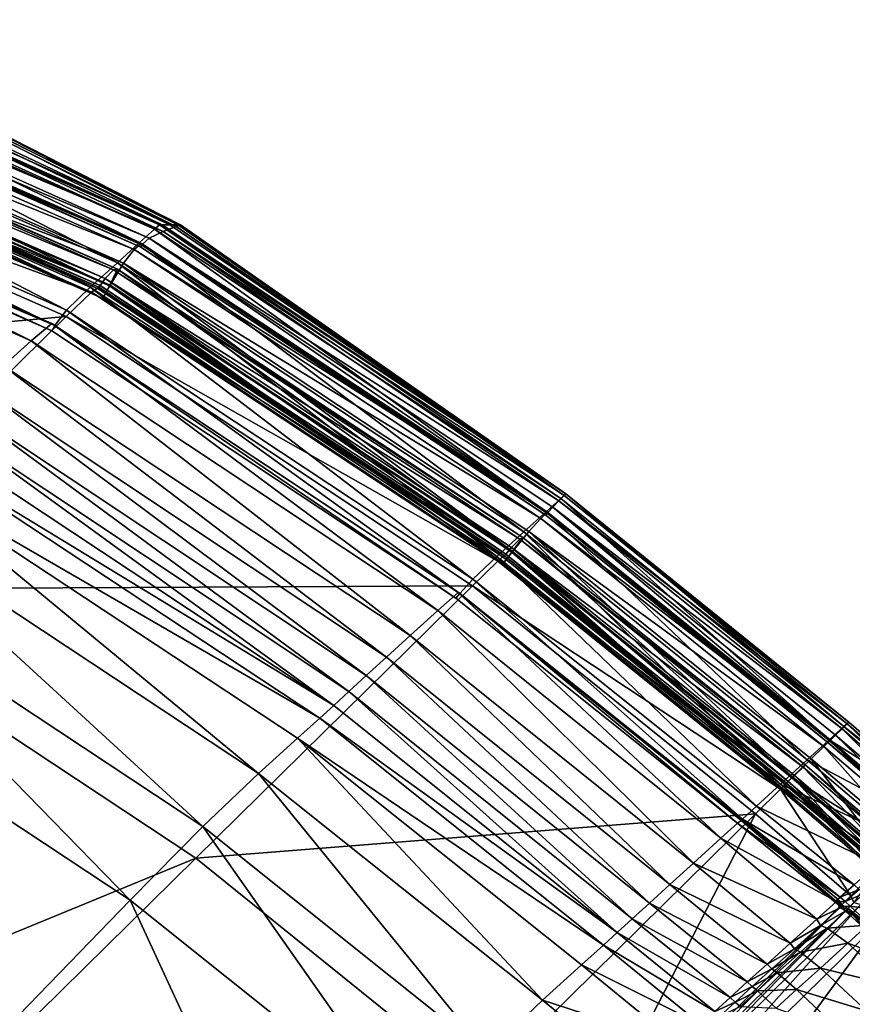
# Model space of a CAD drawing. Header units: millimetres. Extents: x 2387 to 13955, y -4964 to 364.
# Tile 678 of 1056: x 7080 to 7103, y -2790 to -2762. Entities that reach past the tile are written whole.
import ezdxf

# ---------------------------------------------------------------- set-up
doc = ezdxf.new("R2010")
doc.units = ezdxf.units.MM
doc.header["$MEASUREMENT"] = 0
doc.layers.add('Predefinito', color=7, linetype='Continuous', true_color=0x000000)

msp = doc.modelspace()

# ---------------------------------------------------------------- linework, layer by layer
at = {"layer": 'Predefinito'}
for points in [[(7071.16, -2762.568, 1211.825), (7070.749, -2762.934, 1220.217), (7083.589, -2768.589, 1220.217)], [(7071.297, -2762.446, 1193.993), (7071.16, -2762.568, 1211.825), (7083.997, -2768.22, 1211.827)], [(7083.589, -2768.589, 1220.217), (7083.997, -2768.22, 1211.827), (7071.16, -2762.568, 1211.825)], [(7071.239, -2762.816, 798.432), (7072.27, -2762.633, 803.576), (7084.233, -2768.284, 803.576)], [(7083.997, -2768.22, 1211.827), (7084.133, -2768.097, 1194.003), (7071.297, -2762.446, 1193.993)], [(7071.588, -2762.446, 1167.406), (7071.297, -2762.446, 1193.993), (7084.133, -2768.097, 1194.003)], [(7084.133, -2768.097, 1194.003), (7084.206, -2768.097, 1167.421), (7071.588, -2762.446, 1167.406)], [(7072.46, -2762.446, 1132.747), (7071.588, -2762.446, 1167.406), (7084.206, -2768.097, 1167.421)], [(7072.27, -2762.633, 803.576), (7073.285, -2762.492, 817.379), (7084.594, -2768.143, 817.375)], [(7084.594, -2768.143, 817.375), (7084.233, -2768.284, 803.576), (7072.27, -2762.633, 803.576)], [(7084.206, -2768.097, 1167.421), (7084.424, -2768.097, 1132.757), (7072.46, -2762.446, 1132.747)], [(7073.332, -2762.446, 1088.111), (7072.46, -2762.446, 1132.747), (7084.424, -2768.097, 1132.757)], [(7073.285, -2762.492, 817.379), (7073.623, -2762.446, 845.181), (7084.715, -2768.097, 845.165)], [(7084.715, -2768.097, 845.165), (7084.594, -2768.143, 817.375), (7073.285, -2762.492, 817.379)], [(7073.623, -2762.446, 1031.593), (7073.332, -2762.446, 1088.111), (7084.642, -2768.097, 1088.114)], [(7084.424, -2768.097, 1132.757), (7084.642, -2768.097, 1088.114), (7073.332, -2762.446, 1088.111)], [(7073.623, -2762.446, 845.181), (7073.623, -2762.446, 882.426), (7084.715, -2768.097, 882.403)], [(7084.715, -2768.097, 882.403), (7084.715, -2768.097, 845.165), (7073.623, -2762.446, 845.181)], [(7073.623, -2762.446, 924.558), (7073.623, -2762.446, 973.604), (7084.715, -2768.097, 973.6)], [(7084.715, -2768.097, 973.6), (7084.715, -2768.097, 924.542), (7073.623, -2762.446, 924.558)], [(7073.623, -2762.446, 882.426), (7073.623, -2762.446, 924.558), (7084.715, -2768.097, 924.542)], [(7084.715, -2768.097, 924.542), (7084.715, -2768.097, 882.403), (7073.623, -2762.446, 882.426)], [(7084.642, -2768.097, 1088.114), (7084.715, -2768.097, 1031.593), (7073.623, -2762.446, 1031.593)], [(7073.623, -2762.446, 973.604), (7073.623, -2762.446, 1031.593), (7084.715, -2768.097, 1031.593)], [(7084.715, -2768.097, 1031.593), (7084.715, -2768.097, 973.6), (7073.623, -2762.446, 973.604)], [(7070.749, -2762.934, 1220.217), (7070.133, -2763.484, 1223.246), (7082.976, -2769.144, 1223.246)], [(7082.976, -2769.144, 1223.246), (7083.589, -2768.589, 1220.217), (7070.749, -2762.934, 1220.217)], [(7070.852, -2762.988, 796.602), (7071.239, -2762.816, 798.432), (7083.851, -2768.464, 798.432)], [(7084.233, -2768.284, 803.576), (7083.851, -2768.464, 798.432), (7071.239, -2762.816, 798.432)], [(7070.332, -2763.519, 790.482), (7070.605, -2763.126, 792.864), (7083.441, -2768.777, 792.864)], [(7070.605, -2763.126, 792.864), (7070.796, -2762.965, 795.293), (7083.627, -2768.613, 795.293)], [(7083.627, -2768.613, 795.293), (7083.441, -2768.777, 792.864), (7070.605, -2763.126, 792.864)], [(7070.796, -2762.965, 795.293), (7070.831, -2763.009, 796.233), (7083.644, -2768.649, 796.234)], [(7083.644, -2768.649, 796.234), (7083.627, -2768.613, 795.293), (7070.796, -2762.965, 795.293)], [(7070.815, -2763.077, 796.424), (7070.852, -2762.988, 796.602), (7083.665, -2768.628, 796.602)], [(7070.831, -2763.009, 796.233), (7070.815, -2763.077, 796.424), (7083.617, -2768.712, 796.424)], [(7083.665, -2768.628, 796.602), (7083.617, -2768.712, 796.424), (7070.815, -2763.077, 796.424)], [(7083.617, -2768.712, 796.424), (7083.644, -2768.649, 796.234), (7070.831, -2763.009, 796.233)], [(7083.851, -2768.464, 798.432), (7083.665, -2768.628, 796.602), (7070.852, -2762.988, 796.602)], [(7070.133, -2763.484, 1223.246), (7069.379, -2764.156, 1224.99), (7082.228, -2769.821, 1224.99)], [(7082.228, -2769.821, 1224.99), (7082.976, -2769.144, 1223.246), (7070.133, -2763.484, 1223.246)], [(7069.811, -2763.934, 783.682), (7070.031, -2763.691, 786.101), (7082.867, -2769.342, 786.101)], [(7070.031, -2763.691, 786.101), (7070.166, -2763.682, 788.529), (7082.975, -2769.32, 788.53)], [(7082.975, -2769.32, 788.53), (7082.867, -2769.342, 786.101), (7070.031, -2763.691, 786.101)], [(7070.166, -2763.682, 788.529), (7070.033, -2764.184, 789.468), (7082.761, -2769.783, 789.471)], [(7070.051, -2764.167, 789.678), (7070.332, -2763.519, 790.482), (7083.141, -2769.157, 790.482)], [(7082.761, -2769.783, 789.471), (7082.975, -2769.32, 788.53), (7070.166, -2763.682, 788.529)], [(7083.441, -2768.777, 792.864), (7083.141, -2769.157, 790.482), (7070.332, -2763.519, 790.482)], [(7069.689, -2764.133, 782.77), (7069.811, -2763.934, 783.682), (7082.641, -2769.582, 783.682)], [(7082.867, -2769.342, 786.101), (7082.641, -2769.582, 783.682), (7069.811, -2763.934, 783.682)], [(7068.726, -2764.976, 775.523), (7069.433, -2764.306, 780.58), (7082.263, -2769.955, 780.581)], [(7069.379, -2764.156, 1224.99), (7068.733, -2764.791, 1225.735), (7081.574, -2770.453, 1225.733)], [(7081.574, -2770.453, 1225.733), (7082.228, -2769.821, 1224.99), (7069.379, -2764.156, 1224.99)], [(7069.433, -2764.306, 780.58), (7069.647, -2764.174, 782.404), (7082.46, -2769.814, 782.405)], [(7082.46, -2769.814, 782.405), (7082.263, -2769.955, 780.581), (7069.433, -2764.306, 780.58)], [(7069.641, -2764.231, 782.6), (7069.689, -2764.133, 782.77), (7082.502, -2769.773, 782.771)], [(7069.647, -2764.174, 782.404), (7069.641, -2764.231, 782.6), (7082.443, -2769.866, 782.601)], [(7082.502, -2769.773, 782.771), (7082.443, -2769.866, 782.601), (7069.641, -2764.231, 782.6)], [(7082.443, -2769.866, 782.601), (7082.46, -2769.814, 782.405), (7069.647, -2764.174, 782.404)], [(7082.641, -2769.582, 783.682), (7082.502, -2769.773, 782.771), (7069.689, -2764.133, 782.77)], [(7069.904, -2764.559, 789.618), (7070.051, -2764.167, 789.678), (7082.779, -2769.766, 789.68)], [(7070.033, -2764.184, 789.468), (7069.904, -2764.559, 789.618), (7082.577, -2770.132, 789.622)], [(7082.577, -2770.132, 789.622), (7082.761, -2769.783, 789.471), (7070.033, -2764.184, 789.468)], [(7083.141, -2769.157, 790.482), (7082.779, -2769.766, 789.68), (7070.051, -2764.167, 789.678)], [(7082.779, -2769.766, 789.68), (7082.577, -2770.132, 789.622), (7069.904, -2764.559, 789.618)], [(7068.733, -2764.791, 1225.735), (7068.438, -2765.227, 1225.767), (7081.247, -2770.87, 1225.76)], [(7081.247, -2770.87, 1225.76), (7081.574, -2770.453, 1225.733), (7068.733, -2764.791, 1225.735)], [(7061.093, -2772.488, 730.324), (7068.726, -2764.976, 775.523), (7081.562, -2770.627, 775.523)], [(7082.263, -2769.955, 780.581), (7081.562, -2770.627, 775.523), (7068.726, -2764.976, 775.523)], [(7068.322, -2765.157, 1226.285), (7067.735, -2765.623, 1227.193), (7080.594, -2771.299, 1227.193)], [(7080.594, -2771.299, 1227.193), (7081.166, -2770.823, 1226.284), (7068.322, -2765.157, 1226.285)], [(7068.438, -2765.227, 1225.767), (7068.322, -2765.157, 1226.285), (7081.166, -2770.823, 1226.284)], [(7068.438, -2765.227, 1225.767), (7068.378, -2765.395, 1225.604), (7081.165, -2771.025, 1225.594)], [(7068.378, -2765.395, 1225.604), (7068.438, -2765.227, 1225.767), (7081.247, -2770.87, 1225.76)], [(7081.247, -2770.87, 1225.76), (7081.165, -2771.025, 1225.594), (7068.378, -2765.395, 1225.604)], [(7081.165, -2771.025, 1225.594), (7081.247, -2770.87, 1225.76), (7068.438, -2765.227, 1225.767)], [(7081.166, -2770.823, 1226.284), (7081.247, -2770.87, 1225.76), (7068.438, -2765.227, 1225.767)], [(7079.835, -2771.987, 1228.058), (7080.594, -2771.299, 1227.193), (7067.735, -2765.623, 1227.193)], [(7084.133, -2768.097, 1194.003), (7083.997, -2768.22, 1211.827), (7095.205, -2775.639, 1211.831)], [(7084.206, -2768.097, 1167.421), (7084.133, -2768.097, 1194.003), (7095.341, -2775.516, 1194.017)], [(7095.205, -2775.639, 1211.831), (7095.341, -2775.516, 1194.017), (7084.133, -2768.097, 1194.003)], [(7095.341, -2775.516, 1194.017), (7095.341, -2775.516, 1167.442), (7084.206, -2768.097, 1167.421)], [(7084.424, -2768.097, 1132.757), (7084.206, -2768.097, 1167.421), (7095.341, -2775.516, 1167.442)], [(7084.642, -2768.097, 1088.114), (7084.424, -2768.097, 1132.757), (7095.341, -2775.516, 1132.771)], [(7095.341, -2775.516, 1167.442), (7095.341, -2775.516, 1132.771), (7084.424, -2768.097, 1132.757)], [(7084.594, -2768.143, 817.375), (7084.715, -2768.097, 845.165), (7095.341, -2775.516, 845.144)], [(7084.715, -2768.097, 1031.593), (7084.642, -2768.097, 1088.114), (7095.341, -2775.516, 1088.117)], [(7095.341, -2775.516, 1132.771), (7095.341, -2775.516, 1088.117), (7084.642, -2768.097, 1088.114)], [(7095.341, -2775.516, 882.37), (7095.341, -2775.516, 845.144), (7084.715, -2768.097, 845.165)], [(7084.715, -2768.097, 845.165), (7084.715, -2768.097, 882.403), (7095.341, -2775.516, 882.37)], [(7095.341, -2775.516, 924.521), (7095.341, -2775.516, 882.37), (7084.715, -2768.097, 882.403)], [(7084.715, -2768.097, 882.403), (7084.715, -2768.097, 924.542), (7095.341, -2775.516, 924.521)], [(7095.341, -2775.516, 973.594), (7095.341, -2775.516, 924.521), (7084.715, -2768.097, 924.542)], [(7084.715, -2768.097, 924.542), (7084.715, -2768.097, 973.6), (7095.341, -2775.516, 973.594)], [(7095.341, -2775.516, 1031.593), (7095.341, -2775.516, 973.594), (7084.715, -2768.097, 973.6)], [(7084.715, -2768.097, 973.6), (7084.715, -2768.097, 1031.593), (7095.341, -2775.516, 1031.593)], [(7095.341, -2775.516, 1088.117), (7095.341, -2775.516, 1031.593), (7084.715, -2768.097, 1031.593)], [(7083.997, -2768.22, 1211.827), (7083.589, -2768.589, 1220.217), (7094.798, -2776.01, 1220.217)], [(7083.851, -2768.464, 798.432), (7084.233, -2768.284, 803.576), (7095.15, -2775.703, 803.576)], [(7094.798, -2776.01, 1220.217), (7095.205, -2775.639, 1211.831), (7083.997, -2768.22, 1211.827)], [(7084.233, -2768.284, 803.576), (7084.594, -2768.143, 817.375), (7095.294, -2775.562, 817.369)], [(7095.294, -2775.562, 817.369), (7095.15, -2775.703, 803.576), (7084.233, -2768.284, 803.576)], [(7095.341, -2775.516, 845.144), (7095.294, -2775.562, 817.369), (7084.594, -2768.143, 817.375)], [(7083.589, -2768.589, 1220.217), (7082.976, -2769.144, 1223.246), (7094.186, -2776.565, 1223.246)], [(7083.441, -2768.777, 792.864), (7083.627, -2768.613, 795.293), (7094.828, -2776.027, 795.293)], [(7094.186, -2776.565, 1223.246), (7094.798, -2776.01, 1220.217), (7083.589, -2768.589, 1220.217)], [(7094.788, -2776.105, 796.425), (7083.617, -2768.712, 796.424), (7083.665, -2768.628, 796.602)], [(7083.644, -2768.649, 796.234), (7083.617, -2768.712, 796.424), (7094.788, -2776.105, 796.425)], [(7094.828, -2776.051, 796.234), (7094.828, -2776.027, 795.293), (7083.627, -2768.613, 795.293)], [(7083.627, -2768.613, 795.293), (7083.644, -2768.649, 796.234), (7094.828, -2776.051, 796.234)], [(7094.788, -2776.105, 796.425), (7094.828, -2776.051, 796.234), (7083.644, -2768.649, 796.234)], [(7094.848, -2776.03, 796.603), (7083.665, -2768.628, 796.602), (7083.851, -2768.464, 798.432)], [(7083.665, -2768.628, 796.602), (7094.848, -2776.03, 796.603), (7094.788, -2776.105, 796.425)], [(7095.15, -2775.703, 803.576), (7094.979, -2775.878, 798.432), (7083.851, -2768.464, 798.432)], [(7083.851, -2768.464, 798.432), (7094.979, -2775.878, 798.432), (7094.848, -2776.03, 796.603)], [(7083.141, -2769.157, 790.482), (7083.441, -2768.777, 792.864), (7094.649, -2776.196, 792.864)], [(7094.828, -2776.027, 795.293), (7094.649, -2776.196, 792.864), (7083.441, -2768.777, 792.864)], [(7082.976, -2769.144, 1223.246), (7082.228, -2769.821, 1224.99), (7093.439, -2777.244, 1224.99)], [(7093.871, -2777.105, 789.682), (7082.779, -2769.766, 789.68), (7083.141, -2769.157, 790.482)], [(7093.439, -2777.244, 1224.99), (7094.186, -2776.565, 1223.246), (7082.976, -2769.144, 1223.246)], [(7094.649, -2776.196, 792.864), (7094.319, -2776.556, 790.483), (7083.141, -2769.157, 790.482)], [(7083.141, -2769.157, 790.482), (7094.319, -2776.556, 790.483), (7093.871, -2777.105, 789.682)], [(7082.641, -2769.582, 783.682), (7082.867, -2769.342, 786.101), (7094.075, -2776.761, 786.101)], [(7082.975, -2769.32, 788.53), (7082.761, -2769.783, 789.471), (7093.853, -2777.122, 789.473)], [(7082.867, -2769.342, 786.101), (7082.975, -2769.32, 788.53), (7094.154, -2776.719, 788.53)], [(7094.154, -2776.719, 788.53), (7094.075, -2776.761, 786.101), (7082.867, -2769.342, 786.101)], [(7093.853, -2777.122, 789.473), (7094.154, -2776.719, 788.53), (7082.975, -2769.32, 788.53)], [(7093.685, -2777.175, 782.772), (7082.502, -2769.773, 782.771), (7082.641, -2769.582, 783.682)], [(7094.075, -2776.761, 786.101), (7093.843, -2776.997, 783.683), (7082.641, -2769.582, 783.682)], [(7082.641, -2769.582, 783.682), (7093.843, -2776.997, 783.683), (7093.685, -2777.175, 782.772)], [(7081.562, -2770.627, 775.523), (7082.263, -2769.955, 780.581), (7093.465, -2777.369, 780.581)], [(7082.228, -2769.821, 1224.99), (7081.574, -2770.453, 1225.733), (7092.775, -2777.868, 1225.732)], [(7092.775, -2777.868, 1225.732), (7093.439, -2777.244, 1224.99), (7082.228, -2769.821, 1224.99)], [(7082.263, -2769.955, 780.581), (7082.46, -2769.814, 782.405), (7093.644, -2777.216, 782.406)], [(7093.644, -2777.216, 782.406), (7093.465, -2777.369, 780.581), (7082.263, -2769.955, 780.581)], [(7093.614, -2777.259, 782.602), (7082.443, -2769.866, 782.601), (7082.502, -2769.773, 782.771)], [(7082.46, -2769.814, 782.405), (7082.443, -2769.866, 782.601), (7093.614, -2777.259, 782.602)], [(7093.614, -2777.259, 782.602), (7093.644, -2777.216, 782.406), (7082.46, -2769.814, 782.405)], [(7082.502, -2769.773, 782.771), (7093.685, -2777.175, 782.772), (7093.614, -2777.259, 782.602)], [(7093.613, -2777.432, 789.625), (7082.577, -2770.132, 789.622), (7082.779, -2769.766, 789.68)], [(7082.761, -2769.783, 789.471), (7082.577, -2770.132, 789.622), (7093.613, -2777.432, 789.625)], [(7093.613, -2777.432, 789.625), (7093.853, -2777.122, 789.473), (7082.761, -2769.783, 789.471)], [(7082.779, -2769.766, 789.68), (7093.871, -2777.105, 789.682), (7093.613, -2777.432, 789.625)], [(7081.574, -2770.453, 1225.733), (7081.247, -2770.87, 1225.76), (7092.413, -2778.257, 1225.755)], [(7092.413, -2778.257, 1225.755), (7092.775, -2777.868, 1225.732), (7081.574, -2770.453, 1225.733)], [(7081.562, -2770.627, 775.523), (7073.929, -2778.139, 730.325), (7061.093, -2772.488, 730.324)], [(7073.929, -2778.139, 730.325), (7081.562, -2770.627, 775.523), (7092.77, -2778.046, 775.523)], [(7081.166, -2770.823, 1226.284), (7080.594, -2771.299, 1227.193), (7091.809, -2778.726, 1227.193)], [(7091.809, -2778.726, 1227.193), (7092.367, -2778.238, 1226.282), (7081.166, -2770.823, 1226.284)], [(7092.413, -2778.257, 1225.755), (7081.247, -2770.87, 1225.76), (7081.166, -2770.823, 1226.284)], [(7081.166, -2770.823, 1226.284), (7092.367, -2778.238, 1226.282), (7092.413, -2778.257, 1225.755)], [(7093.465, -2777.369, 780.581), (7092.77, -2778.046, 775.523), (7081.562, -2770.627, 775.523)], [(7081.247, -2770.87, 1225.76), (7081.165, -2771.025, 1225.594), (7092.308, -2778.393, 1225.586)], [(7092.308, -2778.393, 1225.586), (7081.165, -2771.025, 1225.594), (7081.247, -2770.87, 1225.76)], [(7092.308, -2778.393, 1225.586), (7092.413, -2778.257, 1225.755), (7081.247, -2770.87, 1225.76)], [(7081.247, -2770.87, 1225.76), (7092.413, -2778.257, 1225.755), (7092.308, -2778.393, 1225.586)], [(7080.594, -2771.299, 1227.193), (7079.835, -2771.987, 1228.058), (7091.047, -2779.419, 1228.059)], [(7091.047, -2779.419, 1228.059), (7091.809, -2778.726, 1227.193), (7080.594, -2771.299, 1227.193)], [(7079.835, -2771.987, 1228.058), (7079.19, -2772.57, 1228.453), (7090.391, -2780.014, 1228.457)], [(7090.391, -2780.014, 1228.457), (7091.047, -2779.419, 1228.059), (7079.835, -2771.987, 1228.058)], [(7079.19, -2772.57, 1228.453), (7078.639, -2773.075, 1228.544), (7089.832, -2780.525, 1228.55)], [(7089.832, -2780.525, 1228.55), (7090.391, -2780.014, 1228.457), (7079.19, -2772.57, 1228.453)], [(7078.639, -2773.075, 1228.544), (7078.161, -2773.524, 1228.499), (7089.358, -2780.965, 1228.503)], [(7089.358, -2780.965, 1228.503), (7089.832, -2780.525, 1228.55), (7078.639, -2773.075, 1228.544)], [(7078.161, -2773.524, 1228.499), (7077.73, -2773.925, 1228.5), (7088.941, -2781.35, 1228.5)], [(7088.941, -2781.35, 1228.5), (7089.358, -2780.965, 1228.503), (7078.161, -2773.524, 1228.499)], [(7088.941, -2781.35, 1228.5), (7077.73, -2773.925, 1228.5), (7077.321, -2774.284, 1228.726)], [(7088.553, -2781.698, 1228.721), (7077.321, -2774.284, 1228.726), (7076.699, -2774.83, 1229.217)], [(7077.321, -2774.284, 1228.726), (7088.553, -2781.698, 1228.721), (7088.941, -2781.35, 1228.5)], [(7076.699, -2774.83, 1229.217), (7075.629, -2775.794, 1230.015), (7086.869, -2783.218, 1230.011)], [(7086.869, -2783.218, 1230.011), (7087.944, -2782.244, 1229.211), (7076.699, -2774.83, 1229.217)], [(7076.699, -2774.83, 1229.217), (7087.944, -2782.244, 1229.211), (7088.553, -2781.698, 1228.721)], [(7095.205, -2775.639, 1211.831), (7094.798, -2776.01, 1220.217), (7102.602, -2782.296, 1220.204)], [(7094.979, -2775.878, 798.432), (7095.15, -2775.703, 803.576), (7102.955, -2781.991, 803.586)], [(7095.15, -2775.703, 803.576), (7095.294, -2775.562, 817.369), (7103.097, -2781.851, 817.368)], [(7103.097, -2781.851, 817.368), (7102.955, -2781.991, 803.586), (7095.15, -2775.703, 803.576)], [(7095.341, -2775.516, 1194.017), (7095.205, -2775.639, 1211.831), (7103.009, -2781.928, 1211.828)], [(7102.602, -2782.296, 1220.204), (7103.009, -2781.928, 1211.828), (7095.205, -2775.639, 1211.831)], [(7095.294, -2775.562, 817.369), (7095.341, -2775.516, 845.144), (7103.144, -2781.805, 845.126)], [(7103.144, -2781.805, 845.126), (7103.097, -2781.851, 817.368), (7095.294, -2775.562, 817.369)], [(7095.341, -2775.516, 845.144), (7095.341, -2775.516, 882.37), (7103.144, -2781.805, 882.343)], [(7103.144, -2781.805, 882.343), (7103.144, -2781.805, 845.126), (7095.341, -2775.516, 845.144)], [(7103.009, -2781.928, 1211.828), (7103.144, -2781.805, 1194.027), (7095.341, -2775.516, 1194.017)], [(7095.341, -2775.516, 1167.442), (7095.341, -2775.516, 1194.017), (7103.144, -2781.805, 1194.027)], [(7103.144, -2781.805, 1194.027), (7103.144, -2781.805, 1167.459), (7095.341, -2775.516, 1167.442)], [(7095.341, -2775.516, 924.521), (7095.341, -2775.516, 973.594), (7103.144, -2781.805, 973.59)], [(7103.144, -2781.805, 973.59), (7103.144, -2781.805, 924.502), (7095.341, -2775.516, 924.521)], [(7095.341, -2775.516, 882.37), (7095.341, -2775.516, 924.521), (7103.144, -2781.805, 924.502)], [(7103.144, -2781.805, 924.502), (7103.144, -2781.805, 882.343), (7095.341, -2775.516, 882.37)], [(7095.341, -2775.516, 1031.593), (7095.341, -2775.516, 1088.117), (7103.144, -2781.805, 1088.12)], [(7103.144, -2781.805, 1088.12), (7103.144, -2781.805, 1031.593), (7095.341, -2775.516, 1031.593)], [(7095.341, -2775.516, 973.594), (7095.341, -2775.516, 1031.593), (7103.144, -2781.805, 1031.593)], [(7103.144, -2781.805, 1031.593), (7103.144, -2781.805, 973.59), (7095.341, -2775.516, 973.594)], [(7095.341, -2775.516, 1132.771), (7095.341, -2775.516, 1167.442), (7103.144, -2781.805, 1167.459)], [(7103.144, -2781.805, 1167.459), (7103.144, -2781.805, 1132.783), (7095.341, -2775.516, 1132.771)], [(7095.341, -2775.516, 1088.117), (7095.341, -2775.516, 1132.771), (7103.144, -2781.805, 1132.783)], [(7103.144, -2781.805, 1132.783), (7103.144, -2781.805, 1088.12), (7095.341, -2775.516, 1088.117)], [(7075.629, -2775.794, 1230.015), (7074.092, -2777.253, 1230.877), (7085.329, -2784.687, 1230.876)], [(7085.329, -2784.687, 1230.876), (7086.869, -2783.218, 1230.011), (7075.629, -2775.794, 1230.015)], [(7102.633, -2782.303, 796.614), (7094.848, -2776.03, 796.603), (7094.979, -2775.878, 798.432)], [(7102.955, -2781.991, 803.586), (7102.779, -2782.162, 798.446), (7094.979, -2775.878, 798.432)], [(7094.979, -2775.878, 798.432), (7102.779, -2782.162, 798.446), (7102.633, -2782.303, 796.614)], [(7094.798, -2776.01, 1220.217), (7094.186, -2776.565, 1223.246), (7101.995, -2782.847, 1223.224)], [(7094.319, -2776.556, 790.483), (7094.649, -2776.196, 792.864), (7102.456, -2782.479, 792.875)], [(7094.649, -2776.196, 792.864), (7094.828, -2776.027, 795.293), (7102.628, -2782.31, 795.289)], [(7102.628, -2782.31, 795.289), (7102.456, -2782.479, 792.875), (7094.649, -2776.196, 792.864)], [(7102.562, -2782.372, 796.429), (7094.788, -2776.105, 796.425), (7094.848, -2776.03, 796.603)], [(7094.828, -2776.051, 796.234), (7094.788, -2776.105, 796.425), (7102.562, -2782.372, 796.429)], [(7101.995, -2782.847, 1223.224), (7102.602, -2782.296, 1220.204), (7094.798, -2776.01, 1220.217)], [(7094.828, -2776.027, 795.293), (7094.828, -2776.051, 796.234), (7102.612, -2782.324, 796.23)], [(7102.612, -2782.324, 796.23), (7102.628, -2782.31, 795.289), (7094.828, -2776.027, 795.293)], [(7102.562, -2782.372, 796.429), (7102.612, -2782.324, 796.23), (7094.828, -2776.051, 796.234)], [(7094.848, -2776.03, 796.603), (7102.633, -2782.303, 796.614), (7102.562, -2782.372, 796.429)], [(7094.186, -2776.565, 1223.246), (7093.439, -2777.244, 1224.99), (7101.257, -2783.515, 1224.958)], [(7093.843, -2776.997, 783.683), (7094.075, -2776.761, 786.101), (7101.881, -2783.044, 786.099)], [(7094.154, -2776.719, 788.53), (7093.853, -2777.122, 789.473), (7101.57, -2783.339, 789.465)], [(7101.59, -2783.318, 789.703), (7093.871, -2777.105, 789.682), (7094.319, -2776.556, 790.483)], [(7094.075, -2776.761, 786.101), (7094.154, -2776.719, 788.53), (7101.939, -2782.985, 788.516)], [(7101.939, -2782.985, 788.516), (7101.881, -2783.044, 786.099), (7094.075, -2776.761, 786.101)], [(7101.57, -2783.339, 789.465), (7101.939, -2782.985, 788.516), (7094.154, -2776.719, 788.53)], [(7101.257, -2783.515, 1224.958), (7101.995, -2782.847, 1223.224), (7094.186, -2776.565, 1223.246)], [(7102.456, -2782.479, 792.875), (7102.107, -2782.818, 790.507), (7094.319, -2776.556, 790.483)], [(7094.319, -2776.556, 790.483), (7102.107, -2782.818, 790.507), (7101.59, -2783.318, 789.703)], [(7101.471, -2783.447, 782.786), (7093.685, -2777.175, 782.772), (7093.843, -2776.997, 783.683)], [(7101.881, -2783.044, 786.099), (7101.644, -2783.278, 783.696), (7093.843, -2776.997, 783.683)], [(7093.843, -2776.997, 783.683), (7101.644, -2783.278, 783.696), (7101.471, -2783.447, 782.786)], [(7074.092, -2777.253, 1230.877), (7072.074, -2779.283, 1231.561), (7083.324, -2786.716, 1231.561)], [(7083.324, -2786.716, 1231.561), (7085.329, -2784.687, 1230.876), (7074.092, -2777.253, 1230.877)], [(7093.439, -2777.244, 1224.99), (7092.775, -2777.868, 1225.732), (7100.594, -2784.119, 1225.695)], [(7100.594, -2784.119, 1225.695), (7101.257, -2783.515, 1224.958), (7093.439, -2777.244, 1224.99)], [(7093.465, -2777.369, 780.581), (7093.644, -2777.216, 782.406), (7101.428, -2783.489, 782.406)], [(7101.285, -2783.614, 789.632), (7093.613, -2777.432, 789.625), (7093.871, -2777.105, 789.682)], [(7093.853, -2777.122, 789.473), (7093.613, -2777.432, 789.625), (7101.285, -2783.614, 789.632)], [(7101.39, -2783.525, 782.609), (7093.614, -2777.259, 782.602), (7093.685, -2777.175, 782.772)], [(7093.644, -2777.216, 782.406), (7093.614, -2777.259, 782.602), (7101.39, -2783.525, 782.609)], [(7101.39, -2783.525, 782.609), (7101.428, -2783.489, 782.406), (7093.644, -2777.216, 782.406)], [(7093.685, -2777.175, 782.772), (7101.471, -2783.447, 782.786), (7101.39, -2783.525, 782.609)], [(7101.285, -2783.614, 789.632), (7101.57, -2783.339, 789.465), (7093.853, -2777.122, 789.473)], [(7093.871, -2777.105, 789.682), (7101.59, -2783.318, 789.703), (7101.285, -2783.614, 789.632)], [(7092.77, -2778.046, 775.523), (7093.465, -2777.369, 780.581), (7101.263, -2783.654, 780.577)], [(7101.428, -2783.489, 782.406), (7101.263, -2783.654, 780.577), (7093.465, -2777.369, 780.581)], [(7092.775, -2777.868, 1225.732), (7092.413, -2778.257, 1225.755), (7100.208, -2784.48, 1225.729)], [(7100.208, -2784.48, 1225.729), (7100.594, -2784.119, 1225.695), (7092.775, -2777.868, 1225.732)], [(7052.935, -2798.799, 608.078), (7073.929, -2778.139, 730.325), (7085.137, -2785.558, 730.325)], [(7092.77, -2778.046, 775.523), (7085.137, -2785.558, 730.325), (7073.929, -2778.139, 730.325)], [(7085.137, -2785.558, 730.325), (7092.77, -2778.046, 775.523), (7100.574, -2784.334, 775.524)], [(7101.263, -2783.654, 780.577), (7100.574, -2784.334, 775.524), (7092.77, -2778.046, 775.523)], [(7092.367, -2778.238, 1226.282), (7091.809, -2778.726, 1227.193), (7099.618, -2785.006, 1227.173)], [(7092.413, -2778.257, 1225.755), (7092.308, -2778.393, 1225.586), (7100.081, -2784.604, 1225.575)], [(7100.081, -2784.604, 1225.575), (7092.308, -2778.393, 1225.586), (7092.413, -2778.257, 1225.755)], [(7099.618, -2785.006, 1227.173), (7100.166, -2784.512, 1226.277), (7092.367, -2778.238, 1226.282)], [(7100.194, -2784.496, 1225.751), (7092.413, -2778.257, 1225.755), (7092.367, -2778.238, 1226.282)], [(7092.367, -2778.238, 1226.282), (7100.166, -2784.512, 1226.277), (7100.194, -2784.496, 1225.751)], [(7100.081, -2784.604, 1225.575), (7100.208, -2784.48, 1225.729), (7092.413, -2778.257, 1225.755)], [(7092.413, -2778.257, 1225.755), (7100.194, -2784.496, 1225.751), (7100.081, -2784.604, 1225.575)], [(7091.809, -2778.726, 1227.193), (7091.047, -2779.419, 1228.059), (7098.861, -2785.691, 1228.026)], [(7098.861, -2785.691, 1228.026), (7099.618, -2785.006, 1227.173), (7091.809, -2778.726, 1227.193)], [(7079.968, -2790.178, 1232.143), (7083.324, -2786.716, 1231.561), (7072.074, -2779.283, 1231.561)], [(7091.047, -2779.419, 1228.059), (7090.391, -2780.014, 1228.457), (7098.206, -2786.284, 1228.418)], [(7098.206, -2786.284, 1228.418), (7098.861, -2785.691, 1228.026), (7091.047, -2779.419, 1228.059)], [(7090.391, -2780.014, 1228.457), (7089.832, -2780.525, 1228.55), (7097.646, -2786.792, 1228.51)], [(7097.646, -2786.792, 1228.51), (7098.206, -2786.284, 1228.418), (7090.391, -2780.014, 1228.457)], [(7089.832, -2780.525, 1228.55), (7089.358, -2780.965, 1228.503), (7097.172, -2787.225, 1228.462)], [(7097.172, -2787.225, 1228.462), (7097.646, -2786.792, 1228.51), (7089.832, -2780.525, 1228.55)], [(7089.358, -2780.965, 1228.503), (7088.941, -2781.35, 1228.5), (7096.759, -2787.604, 1228.457)], [(7096.759, -2787.604, 1228.457), (7097.172, -2787.225, 1228.462), (7089.358, -2780.965, 1228.503)], [(7096.759, -2787.604, 1228.457), (7088.941, -2781.35, 1228.5), (7088.553, -2781.698, 1228.721)], [(7096.378, -2787.951, 1228.677), (7088.553, -2781.698, 1228.721), (7087.944, -2782.244, 1229.211)], [(7088.553, -2781.698, 1228.721), (7096.378, -2787.951, 1228.677), (7096.759, -2787.604, 1228.457)], [(7105.631, -2784.187, 1211.812), (7103.009, -2781.928, 1211.828), (7102.602, -2782.296, 1220.204)], [(7105.579, -2784.248, 803.614), (7102.955, -2781.991, 803.586), (7103.097, -2781.851, 817.368)], [(7105.765, -2784.066, 1194.024), (7103.144, -2781.805, 1194.027), (7103.009, -2781.928, 1211.828)], [(7103.009, -2781.928, 1211.828), (7105.631, -2784.187, 1211.812), (7105.765, -2784.066, 1194.024)], [(7105.718, -2784.111, 817.375), (7103.097, -2781.851, 817.368), (7103.144, -2781.805, 845.126)], [(7103.097, -2781.851, 817.368), (7105.718, -2784.111, 817.375), (7105.579, -2784.248, 803.614)], [(7105.765, -2784.066, 845.121), (7103.144, -2781.805, 845.126), (7103.144, -2781.805, 882.343)], [(7103.144, -2781.805, 882.343), (7105.765, -2784.066, 882.334), (7105.765, -2784.066, 845.121)], [(7103.144, -2781.805, 845.126), (7105.765, -2784.066, 845.121), (7105.718, -2784.111, 817.375)], [(7103.144, -2781.805, 1194.027), (7105.765, -2784.066, 1194.024), (7105.765, -2784.066, 1167.464)], [(7105.765, -2784.066, 1167.464), (7103.144, -2781.805, 1167.459), (7103.144, -2781.805, 1194.027)], [(7105.765, -2784.066, 924.496), (7103.144, -2781.805, 924.502), (7103.144, -2781.805, 973.59)], [(7103.144, -2781.805, 973.59), (7105.765, -2784.066, 973.588), (7105.765, -2784.066, 924.496)], [(7103.144, -2781.805, 924.502), (7105.765, -2784.066, 924.496), (7105.765, -2784.066, 882.334)], [(7105.765, -2784.066, 882.334), (7103.144, -2781.805, 882.343), (7103.144, -2781.805, 924.502)], [(7105.765, -2784.066, 1031.593), (7103.144, -2781.805, 1031.593), (7103.144, -2781.805, 1088.12)], [(7103.144, -2781.805, 1088.12), (7105.765, -2784.066, 1088.121), (7105.765, -2784.066, 1031.593)], [(7103.144, -2781.805, 1031.593), (7105.765, -2784.066, 1031.593), (7105.765, -2784.066, 973.588)], [(7105.765, -2784.066, 973.588), (7103.144, -2781.805, 973.59), (7103.144, -2781.805, 1031.593)], [(7105.765, -2784.066, 1132.787), (7103.144, -2781.805, 1132.783), (7103.144, -2781.805, 1167.459)], [(7103.144, -2781.805, 1167.459), (7105.765, -2784.066, 1167.464), (7105.765, -2784.066, 1132.787)], [(7103.144, -2781.805, 1132.783), (7105.765, -2784.066, 1132.787), (7105.765, -2784.066, 1088.121)], [(7105.765, -2784.066, 1088.121), (7103.144, -2781.805, 1088.12), (7103.144, -2781.805, 1132.783)], [(7105.252, -2784.555, 796.646), (7102.633, -2782.303, 796.614), (7102.779, -2782.162, 798.446)], [(7105.405, -2784.415, 798.488), (7102.779, -2782.162, 798.446), (7102.955, -2781.991, 803.586)], [(7102.779, -2782.162, 798.446), (7105.405, -2784.415, 798.488), (7105.252, -2784.555, 796.646)], [(7102.955, -2781.991, 803.586), (7105.579, -2784.248, 803.614), (7105.405, -2784.415, 798.488)], [(7087.944, -2782.244, 1229.211), (7086.869, -2783.218, 1230.011), (7094.701, -2789.474, 1229.967)], [(7094.701, -2789.474, 1229.967), (7095.776, -2788.497, 1229.166), (7087.944, -2782.244, 1229.211)], [(7087.944, -2782.244, 1229.211), (7095.776, -2788.497, 1229.166), (7096.378, -2787.951, 1228.677)], [(7105.228, -2784.552, 1220.167), (7102.602, -2782.296, 1220.204), (7101.995, -2782.847, 1223.224)], [(7104.743, -2785.049, 790.578), (7102.107, -2782.818, 790.507), (7102.456, -2782.479, 792.875)], [(7105.093, -2784.722, 792.906), (7102.456, -2782.479, 792.875), (7102.628, -2782.31, 795.289)], [(7102.456, -2782.479, 792.875), (7105.093, -2784.722, 792.906), (7104.743, -2785.049, 790.578)], [(7105.176, -2784.624, 796.439), (7102.562, -2782.372, 796.429), (7102.633, -2782.303, 796.614)], [(7105.228, -2784.579, 796.218), (7102.612, -2782.324, 796.23), (7102.562, -2782.372, 796.429)], [(7102.562, -2782.372, 796.429), (7105.176, -2784.624, 796.439), (7105.228, -2784.579, 796.218)], [(7102.602, -2782.296, 1220.204), (7105.228, -2784.552, 1220.167), (7105.631, -2784.187, 1211.812)], [(7105.253, -2784.564, 795.276), (7102.628, -2782.31, 795.289), (7102.612, -2782.324, 796.23)], [(7102.612, -2782.324, 796.23), (7105.228, -2784.579, 796.218), (7105.253, -2784.564, 795.276)], [(7102.628, -2782.31, 795.289), (7105.253, -2784.564, 795.276), (7105.093, -2784.722, 792.906)], [(7102.633, -2782.303, 796.614), (7105.252, -2784.555, 796.646), (7105.176, -2784.624, 796.439)], [(7104.634, -2785.087, 1223.16), (7101.995, -2782.847, 1223.224), (7101.257, -2783.515, 1224.958)], [(7104.565, -2785.226, 788.47), (7101.939, -2782.985, 788.516), (7101.57, -2783.339, 789.465)], [(7104.197, -2785.541, 789.76), (7101.59, -2783.318, 789.703), (7102.107, -2782.818, 790.507)], [(7104.515, -2785.291, 786.094), (7101.881, -2783.044, 786.099), (7101.939, -2782.985, 788.516)], [(7101.939, -2782.985, 788.516), (7104.565, -2785.226, 788.47), (7104.515, -2785.291, 786.094)], [(7101.995, -2782.847, 1223.224), (7104.634, -2785.087, 1223.16), (7105.228, -2784.552, 1220.167)], [(7102.107, -2782.818, 790.507), (7104.743, -2785.049, 790.578), (7104.197, -2785.541, 789.76)], [(7086.869, -2783.218, 1230.011), (7085.329, -2784.687, 1230.876), (7093.158, -2790.943, 1230.833)], [(7093.158, -2790.943, 1230.833), (7094.701, -2789.474, 1229.967), (7086.869, -2783.218, 1230.011)], [(7104.092, -2785.697, 782.828), (7101.471, -2783.447, 782.786), (7101.644, -2783.278, 783.696)], [(7104.274, -2785.527, 783.737), (7101.644, -2783.278, 783.696), (7101.881, -2783.044, 786.099)], [(7101.644, -2783.278, 783.696), (7104.274, -2785.527, 783.737), (7104.092, -2785.697, 782.828)], [(7101.881, -2783.044, 786.099), (7104.515, -2785.291, 786.094), (7104.274, -2785.527, 783.737)], [(7103.926, -2785.721, 1224.861), (7101.257, -2783.515, 1224.958), (7100.594, -2784.119, 1225.695)], [(7101.257, -2783.515, 1224.958), (7103.926, -2785.721, 1224.861), (7104.634, -2785.087, 1223.16)], [(7103.884, -2785.912, 780.565), (7101.263, -2783.654, 780.577), (7101.428, -2783.489, 782.406)], [(7103.868, -2785.834, 789.647), (7101.285, -2783.614, 789.632), (7101.59, -2783.318, 789.703)], [(7104.17, -2785.568, 789.436), (7101.57, -2783.339, 789.465), (7101.285, -2783.614, 789.632)], [(7104.004, -2785.777, 782.63), (7101.39, -2783.525, 782.609), (7101.471, -2783.447, 782.786)], [(7104.044, -2785.745, 782.404), (7101.428, -2783.489, 782.406), (7101.39, -2783.525, 782.609)], [(7101.39, -2783.525, 782.609), (7104.004, -2785.777, 782.63), (7104.044, -2785.745, 782.404)], [(7101.428, -2783.489, 782.406), (7104.044, -2785.745, 782.404), (7103.884, -2785.912, 780.565)], [(7101.471, -2783.447, 782.786), (7104.092, -2785.697, 782.828), (7104.004, -2785.777, 782.63)], [(7101.57, -2783.339, 789.465), (7104.17, -2785.568, 789.436), (7104.565, -2785.226, 788.47)], [(7101.59, -2783.318, 789.703), (7104.197, -2785.541, 789.76), (7103.868, -2785.834, 789.647)], [(7103.196, -2786.593, 775.526), (7100.574, -2784.334, 775.524), (7101.263, -2783.654, 780.577)], [(7101.263, -2783.654, 780.577), (7103.884, -2785.912, 780.565), (7103.196, -2786.593, 775.526)], [(7101.285, -2783.614, 789.632), (7103.868, -2785.834, 789.647), (7104.17, -2785.568, 789.436)], [(7103.288, -2786.29, 1225.589), (7100.594, -2784.119, 1225.695), (7100.208, -2784.48, 1225.729)], [(7100.594, -2784.119, 1225.695), (7103.288, -2786.29, 1225.589), (7103.926, -2785.721, 1224.861)], [(7100.574, -2784.334, 775.524), (7092.94, -2791.846, 730.332), (7085.137, -2785.558, 730.325)], [(7095.563, -2794.105, 730.353), (7092.94, -2791.846, 730.332), (7100.574, -2784.334, 775.524)], [(7100.574, -2784.334, 775.524), (7103.196, -2786.593, 775.526), (7095.563, -2794.105, 730.353)], [(7102.801, -2786.752, 1226.263), (7100.166, -2784.512, 1226.277), (7099.618, -2785.006, 1227.173)], [(7102.903, -2786.632, 1225.662), (7100.208, -2784.48, 1225.729), (7100.081, -2784.604, 1225.575)], [(7102.76, -2786.762, 1225.557), (7100.081, -2784.604, 1225.575), (7100.194, -2784.496, 1225.751)], [(7100.081, -2784.604, 1225.575), (7102.76, -2786.762, 1225.557), (7102.903, -2786.632, 1225.662)], [(7102.846, -2786.698, 1225.75), (7100.194, -2784.496, 1225.751), (7100.166, -2784.512, 1226.277)], [(7100.166, -2784.512, 1226.277), (7102.801, -2786.752, 1226.263), (7102.846, -2786.698, 1225.75)], [(7100.194, -2784.496, 1225.751), (7102.846, -2786.698, 1225.75), (7102.76, -2786.762, 1225.557)], [(7100.208, -2784.48, 1225.729), (7102.903, -2786.632, 1225.662), (7103.288, -2786.29, 1225.589)], [(7085.329, -2784.687, 1230.876), (7083.324, -2786.716, 1231.561), (7091.156, -2792.968, 1231.518)], [(7091.156, -2792.968, 1231.518), (7093.158, -2790.943, 1230.833), (7085.329, -2784.687, 1230.876)], [(7102.262, -2787.241, 1227.116), (7099.618, -2785.006, 1227.173), (7098.861, -2785.691, 1228.026)], [(7099.618, -2785.006, 1227.173), (7102.262, -2787.241, 1227.116), (7102.801, -2786.752, 1226.263)], [(7085.137, -2785.558, 730.325), (7064.143, -2806.218, 608.078), (7052.935, -2798.799, 608.078)], [(7064.143, -2806.218, 608.078), (7085.137, -2785.558, 730.325), (7092.94, -2791.846, 730.332)], [(7101.527, -2787.902, 1227.923), (7098.861, -2785.691, 1228.026), (7098.206, -2786.284, 1228.418)], [(7098.861, -2785.691, 1228.026), (7101.527, -2787.902, 1227.923), (7102.262, -2787.241, 1227.116)], [(7103.282, -2786.776, 775.527), (7103.196, -2786.593, 775.526), (7103.884, -2785.912, 780.565)], [(7100.891, -2788.473, 1228.295), (7098.206, -2786.284, 1228.418), (7097.646, -2786.792, 1228.51)], [(7098.206, -2786.284, 1228.418), (7100.891, -2788.473, 1228.295), (7101.527, -2787.902, 1227.923)], [(7103.424, -2786.417, 1225.518), (7103.288, -2786.29, 1225.589), (7102.903, -2786.632, 1225.662)], [(7102.903, -2786.632, 1225.662), (7103.046, -2786.751, 1225.618), (7103.424, -2786.417, 1225.518)], [(7103.568, -2786.534, 1225.589), (7103.424, -2786.417, 1225.518), (7103.046, -2786.751, 1225.618)], [(7103.046, -2786.751, 1225.618), (7103.183, -2786.876, 1225.662), (7103.568, -2786.534, 1225.589)], [(7104.087, -2787.007, 1225.695), (7103.568, -2786.534, 1225.589), (7103.183, -2786.876, 1225.662)], [(7083.324, -2786.716, 1231.561), (7079.968, -2790.178, 1232.143), (7087.808, -2796.423, 1232.1)], [(7087.808, -2796.423, 1232.1), (7091.156, -2792.968, 1231.518), (7083.324, -2786.716, 1231.561)], [(7095.649, -2794.288, 730.368), (7095.563, -2794.105, 730.353), (7103.196, -2786.593, 775.526)], [(7103.196, -2786.593, 775.526), (7103.282, -2786.776, 775.527), (7095.649, -2794.288, 730.368)], [(7095.842, -2794.348, 730.353), (7095.649, -2794.288, 730.368), (7103.282, -2786.776, 775.527)], [(7103.282, -2786.776, 775.527), (7103.475, -2786.836, 775.526), (7095.842, -2794.348, 730.353)], [(7096.436, -2794.736, 730.332), (7095.842, -2794.348, 730.353), (7103.475, -2786.836, 775.526)], [(7103.475, -2786.836, 775.526), (7104.069, -2787.224, 775.524), (7096.436, -2794.736, 730.332)], [(7100.341, -2788.967, 1228.382), (7097.646, -2786.792, 1228.51), (7097.172, -2787.225, 1228.462)], [(7097.646, -2786.792, 1228.51), (7100.341, -2788.967, 1228.382), (7100.891, -2788.473, 1228.295)], [(7102.897, -2786.925, 1226.253), (7102.801, -2786.752, 1226.263), (7102.262, -2787.241, 1227.116)], [(7103.046, -2786.751, 1225.618), (7102.903, -2786.632, 1225.662), (7102.76, -2786.762, 1225.557)], [(7102.895, -2786.89, 1225.546), (7102.76, -2786.762, 1225.557), (7102.846, -2786.698, 1225.75)], [(7102.76, -2786.762, 1225.557), (7102.895, -2786.89, 1225.546), (7103.046, -2786.751, 1225.618)], [(7102.96, -2786.85, 1225.75), (7102.846, -2786.698, 1225.75), (7102.801, -2786.752, 1226.263)], [(7102.801, -2786.752, 1226.263), (7102.897, -2786.925, 1226.253), (7102.96, -2786.85, 1225.75)], [(7102.846, -2786.698, 1225.75), (7102.96, -2786.85, 1225.75), (7102.895, -2786.89, 1225.546)], [(7103.183, -2786.876, 1225.662), (7103.046, -2786.751, 1225.618), (7102.895, -2786.89, 1225.546)], [(7102.262, -2787.241, 1227.116), (7102.363, -2787.409, 1227.078), (7102.897, -2786.925, 1226.253)], [(7103.08, -2786.996, 1226.262), (7102.897, -2786.925, 1226.253), (7102.363, -2787.409, 1227.078)], [(7102.363, -2787.409, 1227.078), (7102.542, -2787.485, 1227.116), (7103.08, -2786.996, 1226.262)], [(7103.66, -2787.401, 1226.276), (7103.08, -2786.996, 1226.262), (7102.542, -2787.485, 1227.116)], [(7103.04, -2787.006, 1225.557), (7102.895, -2786.89, 1225.546), (7102.96, -2786.85, 1225.75)], [(7102.895, -2786.89, 1225.546), (7103.04, -2787.006, 1225.557), (7103.183, -2786.876, 1225.662)], [(7103.126, -2786.942, 1225.75), (7102.96, -2786.85, 1225.75), (7102.897, -2786.925, 1226.253)], [(7102.897, -2786.925, 1226.253), (7103.08, -2786.996, 1226.262), (7103.126, -2786.942, 1225.75)], [(7102.96, -2786.85, 1225.75), (7103.126, -2786.942, 1225.75), (7103.04, -2787.006, 1225.557)], [(7103.693, -2787.36, 1225.728), (7103.183, -2786.876, 1225.662), (7103.04, -2787.006, 1225.557)], [(7103.56, -2787.478, 1225.573), (7103.04, -2787.006, 1225.557), (7103.126, -2786.942, 1225.75)], [(7103.04, -2787.006, 1225.557), (7103.56, -2787.478, 1225.573), (7103.693, -2787.36, 1225.728)], [(7103.679, -2787.376, 1225.75), (7103.126, -2786.942, 1225.75), (7103.08, -2786.996, 1226.262)], [(7103.08, -2786.996, 1226.262), (7103.66, -2787.401, 1226.276), (7103.679, -2787.376, 1225.75)], [(7103.126, -2786.942, 1225.75), (7103.679, -2787.376, 1225.75), (7103.56, -2787.478, 1225.573)], [(7103.183, -2786.876, 1225.662), (7103.693, -2787.36, 1225.728), (7104.087, -2787.007, 1225.695)], [(7097.724, -2795.902, 730.325), (7096.436, -2794.736, 730.332), (7104.069, -2787.224, 775.524)], [(7099.867, -2789.398, 1228.333), (7097.172, -2787.225, 1228.462), (7096.759, -2787.604, 1228.457)], [(7097.172, -2787.225, 1228.462), (7099.867, -2789.398, 1228.333), (7100.341, -2788.967, 1228.382)], [(7104.069, -2787.224, 775.524), (7105.357, -2788.39, 775.523), (7097.724, -2795.902, 730.325)], [(7102.363, -2787.409, 1227.078), (7102.262, -2787.241, 1227.116), (7101.527, -2787.902, 1227.923)], [(7099.447, -2789.784, 1228.328), (7096.759, -2787.604, 1228.457), (7096.378, -2787.951, 1228.677)], [(7096.759, -2787.604, 1228.457), (7099.447, -2789.784, 1228.328), (7099.867, -2789.398, 1228.333)], [(7101.527, -2787.902, 1227.923), (7101.642, -2788.053, 1227.854), (7102.363, -2787.409, 1227.078)], [(7102.542, -2787.485, 1227.116), (7102.363, -2787.409, 1227.078), (7101.642, -2788.053, 1227.854)], [(7101.642, -2788.053, 1227.854), (7101.807, -2788.147, 1227.923), (7102.542, -2787.485, 1227.116)], [(7103.115, -2787.897, 1227.173), (7102.542, -2787.485, 1227.116), (7101.807, -2788.147, 1227.923)], [(7102.542, -2787.485, 1227.116), (7103.115, -2787.897, 1227.173), (7103.66, -2787.401, 1226.276)], [(7104.943, -2788.572, 1226.281), (7103.66, -2787.401, 1226.276), (7103.115, -2787.897, 1227.173)], [(7101.642, -2788.053, 1227.854), (7101.527, -2787.902, 1227.923), (7100.891, -2788.473, 1228.295)], [(7101.807, -2788.147, 1227.923), (7102.358, -2788.584, 1228.026), (7103.115, -2787.897, 1227.173)], [(7104.396, -2789.071, 1227.193), (7103.115, -2787.897, 1227.173), (7102.358, -2788.584, 1228.026)], [(7103.115, -2787.897, 1227.173), (7104.396, -2789.071, 1227.193), (7104.943, -2788.572, 1226.281)], [(7099.062, -2790.138, 1228.552), (7096.378, -2787.951, 1228.677), (7095.776, -2788.497, 1229.166)], [(7096.378, -2787.951, 1228.677), (7099.062, -2790.138, 1228.552), (7099.447, -2789.784, 1228.328)], [(7100.891, -2788.473, 1228.295), (7101.02, -2788.608, 1228.213), (7101.642, -2788.053, 1227.854)], [(7101.807, -2788.147, 1227.923), (7101.642, -2788.053, 1227.854), (7101.02, -2788.608, 1228.213)], [(7101.02, -2788.608, 1228.213), (7101.171, -2788.717, 1228.295), (7101.807, -2788.147, 1227.923)], [(7102.358, -2788.584, 1228.026), (7101.807, -2788.147, 1227.923), (7101.171, -2788.717, 1228.295)], [(7098.723, -2797.279, 730.377), (7097.724, -2795.902, 730.325), (7105.357, -2788.39, 775.523)], [(7105.357, -2788.39, 775.523), (7106.356, -2789.767, 775.527), (7098.723, -2797.279, 730.377)], [(7098.459, -2790.688, 1229.042), (7095.776, -2788.497, 1229.166), (7094.701, -2789.474, 1229.967)], [(7095.776, -2788.497, 1229.166), (7098.459, -2790.688, 1229.042), (7099.062, -2790.138, 1228.552)], [(7101.02, -2788.608, 1228.213), (7100.891, -2788.473, 1228.295), (7100.341, -2788.967, 1228.382)], [(7100.341, -2788.967, 1228.382), (7100.48, -2789.092, 1228.296), (7101.02, -2788.608, 1228.213)], [(7101.171, -2788.717, 1228.295), (7101.02, -2788.608, 1228.213), (7100.48, -2789.092, 1228.296)], [(7100.48, -2789.092, 1228.296), (7100.622, -2789.212, 1228.382), (7101.171, -2788.717, 1228.295)], [(7101.7, -2789.179, 1228.419), (7101.171, -2788.717, 1228.295), (7100.622, -2789.212, 1228.382)], [(7101.171, -2788.717, 1228.295), (7101.7, -2789.179, 1228.419), (7102.358, -2788.584, 1228.026)], [(7103.631, -2789.766, 1228.06), (7102.358, -2788.584, 1228.026), (7101.7, -2789.179, 1228.419)], [(7102.358, -2788.584, 1228.026), (7103.631, -2789.766, 1228.06), (7104.396, -2789.071, 1227.193)], [(7100.48, -2789.092, 1228.296), (7100.341, -2788.967, 1228.382), (7099.867, -2789.398, 1228.333)], [(7099.867, -2789.398, 1228.333), (7100.005, -2789.525, 1228.246), (7100.48, -2789.092, 1228.296)], [(7100.622, -2789.212, 1228.382), (7100.48, -2789.092, 1228.296), (7100.005, -2789.525, 1228.246)], [(7100.005, -2789.525, 1228.246), (7100.147, -2789.643, 1228.333), (7100.622, -2789.212, 1228.382)], [(7101.138, -2789.688, 1228.511), (7100.622, -2789.212, 1228.382), (7100.147, -2789.643, 1228.333)], [(7100.622, -2789.212, 1228.382), (7101.138, -2789.688, 1228.511), (7101.7, -2789.179, 1228.419)], [(7102.967, -2790.37, 1228.46), (7101.7, -2789.179, 1228.419), (7101.138, -2789.688, 1228.511)], [(7101.7, -2789.179, 1228.419), (7102.967, -2790.37, 1228.46), (7103.631, -2789.766, 1228.06)], [(7097.39, -2791.658, 1229.84), (7094.701, -2789.474, 1229.967), (7093.158, -2790.943, 1230.833)], [(7094.701, -2789.474, 1229.967), (7097.39, -2791.658, 1229.84), (7098.459, -2790.688, 1229.042)], [(7100.005, -2789.525, 1228.246), (7099.867, -2789.398, 1228.333), (7099.447, -2789.784, 1228.328)], [(7099.447, -2789.784, 1228.328), (7099.579, -2789.916, 1228.243), (7100.005, -2789.525, 1228.246)], [(7100.147, -2789.643, 1228.333), (7100.005, -2789.525, 1228.246), (7099.579, -2789.916, 1228.243)]]:
    msp.add_3dface(points, dxfattribs=at)

doc.saveas('drawing.dxf')
